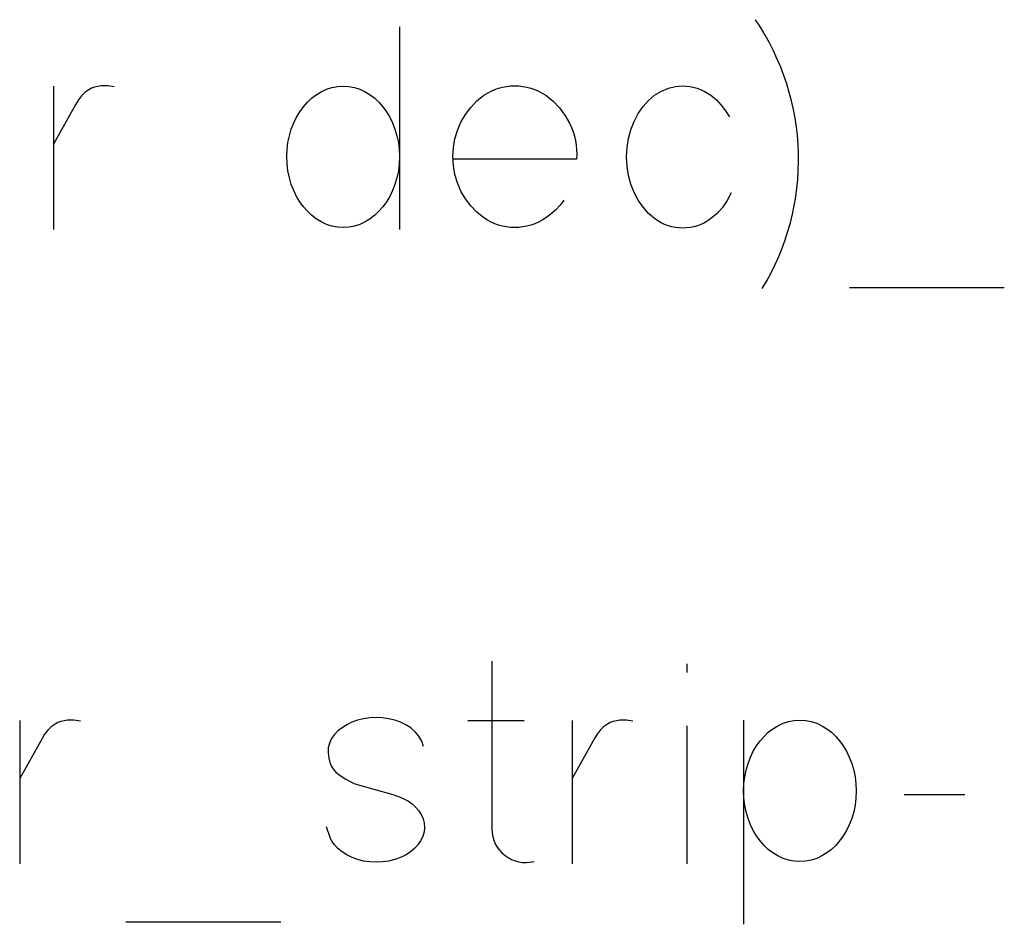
# Model space of a CAD drawing. Header units: inches. Extents: x 1880 to 2363, y -453 to -54.
# Tile 639 of 656: x 1914.792 to 1914.938, y -66.682 to -66.549. Entities that reach past the tile are written whole.
import ezdxf

# ---------------------------------------------------------------- set-up
doc = ezdxf.new("R2010")
doc.units = ezdxf.units.IN
doc.header["$LTSCALE"] = 0.5
doc.header["$MEASUREMENT"] = 0

msp = doc.modelspace()

# ---------------------------------------------------------------- linework, layer by layer
at = {"color": 7, "linetype": 'Continuous'}
for p, q in [((1914.848287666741, -66.54960396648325), (1914.848296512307, -66.57960396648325)), ((1914.7971027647, -66.55838694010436), (1914.797103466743, -66.57960396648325)), ((1914.802750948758, -66.55870468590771), (1914.802325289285, -66.55892650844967)), ((1914.803194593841, -66.55853682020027), (1914.802750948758, -66.55870468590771)), ((1914.803662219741, -66.5584289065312), (1914.803194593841, -66.55853682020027)), ((1914.804147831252, -66.55836895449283), (1914.803662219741, -66.5584289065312)), ((1914.805131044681, -66.55836895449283), (1914.804147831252, -66.55836895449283)), ((1914.806095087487, -66.55851283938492), (1914.805131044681, -66.55836895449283)), ((1914.836713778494, -66.55922027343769), (1914.837481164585, -66.55885456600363)), ((1914.837481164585, -66.55885456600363), (1914.838284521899, -66.55859677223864)), ((1914.838284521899, -66.55859677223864), (1914.839105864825, -66.55844089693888)), ((1914.839105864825, -66.55844089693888), (1914.839963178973, -66.55838694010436)), ((1914.839963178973, -66.55838694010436), (1914.840820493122, -66.55844089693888)), ((1914.840820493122, -66.55844089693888), (1914.841647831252, -66.55859677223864)), ((1914.841647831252, -66.55859677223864), (1914.842451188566, -66.55885456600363)), ((1914.842451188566, -66.55885456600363), (1914.843218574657, -66.55922027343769)), ((1914.861851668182, -66.55913634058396), (1914.862403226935, -66.55889653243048)), ((1914.862403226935, -66.55889653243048), (1914.862966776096, -66.55869869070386)), ((1914.862966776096, -66.55869869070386), (1914.863542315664, -66.55854281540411)), ((1914.863542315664, -66.55854281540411), (1914.86412984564, -66.55843490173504)), ((1914.86412984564, -66.55843490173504), (1914.864735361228, -66.55836895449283)), ((1914.864735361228, -66.55836895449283), (1914.865346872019, -66.55834497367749)), ((1914.865346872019, -66.55834497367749), (1914.865964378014, -66.55836895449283)), ((1914.865964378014, -66.55836895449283), (1914.866569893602, -66.55843490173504)), ((1914.866569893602, -66.55843490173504), (1914.867163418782, -66.55854281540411)), ((1914.867163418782, -66.55854281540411), (1914.867744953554, -66.55869869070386)), ((1914.867744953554, -66.55869869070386), (1914.868314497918, -66.55889653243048)), ((1914.868314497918, -66.55889653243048), (1914.868872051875, -66.55913634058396)), ((1914.887049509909, -66.55913634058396), (1914.888086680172, -66.55869869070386)), ((1914.888086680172, -66.55869869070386), (1914.889141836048, -66.55843490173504)), ((1914.889141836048, -66.55843490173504), (1914.890226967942, -66.55834497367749)), ((1914.890226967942, -66.55834497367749), (1914.891294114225, -66.55843490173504)), ((1914.891294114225, -66.55843490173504), (1914.892343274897, -66.55869869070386)), ((1914.892343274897, -66.55869869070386), (1914.893368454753, -66.55913634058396)), ((1914.801246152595, -66.55983777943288), (1914.800790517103, -66.56043130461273)), ((1914.801767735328, -66.55931619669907), (1914.801246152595, -66.55983777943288)), ((1914.802325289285, -66.55892650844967), (1914.801767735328, -66.55931619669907)), ((1914.834669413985, -66.56079101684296), (1914.835298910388, -66.56019149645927)), ((1914.835298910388, -66.56019149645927), (1914.835982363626, -66.55966991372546)), ((1914.835982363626, -66.55966991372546), (1914.836713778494, -66.55922027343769)), ((1914.843218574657, -66.55922027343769), (1914.843949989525, -66.55966991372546)), ((1914.843949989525, -66.55966991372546), (1914.844633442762, -66.56019149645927)), ((1914.844633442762, -66.56019149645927), (1914.845262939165, -66.56079101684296)), ((1914.859753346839, -66.56059317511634), (1914.860790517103, -66.55975384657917)), ((1914.860790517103, -66.55975384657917), (1914.861318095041, -66.55942411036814)), ((1914.861318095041, -66.55942411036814), (1914.861851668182, -66.55913634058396)), ((1914.868872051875, -66.55913634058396), (1914.869417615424, -66.55942411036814)), ((1914.869417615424, -66.55942411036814), (1914.869951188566, -66.55975384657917)), ((1914.869951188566, -66.55975384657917), (1914.871024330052, -66.56061715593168)), ((1914.885137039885, -66.5605212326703), (1914.886042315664, -66.55975384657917)), ((1914.886042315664, -66.55975384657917), (1914.887049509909, -66.55913634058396)), ((1914.893368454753, -66.55913634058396), (1914.894375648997, -66.55975384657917)), ((1914.894375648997, -66.55975384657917), (1914.895185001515, -66.56043729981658)), ((1914.800418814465, -66.56104281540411), (1914.797103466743, -66.566966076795)), ((1914.800790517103, -66.56043130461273), (1914.800418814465, -66.56104281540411)), ((1914.833548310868, -66.5621938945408), (1914.834081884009, -66.56145648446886)), ((1914.834081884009, -66.56145648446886), (1914.834669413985, -66.56079101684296)), ((1914.845262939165, -66.56079101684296), (1914.845850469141, -66.56145648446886)), ((1914.845850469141, -66.56145648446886), (1914.846384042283, -66.5621938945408)), ((1914.858056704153, -66.5625835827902), (1914.858842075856, -66.56153442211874)), ((1914.858842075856, -66.56153442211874), (1914.859753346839, -66.56059317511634)), ((1914.871024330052, -66.56061715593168), (1914.871965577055, -66.56159437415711)), ((1914.871965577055, -66.56159437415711), (1914.872774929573, -66.5626795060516)), ((1914.883626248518, -66.56245168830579), (1914.884333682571, -66.56142051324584)), ((1914.884333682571, -66.56142051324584), (1914.885137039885, -66.5605212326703)), ((1914.895185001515, -66.56043729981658), (1914.89591042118, -66.56119269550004)), ((1914.89591042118, -66.56119269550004), (1914.89655190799, -66.56203202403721)), ((1914.832655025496, -66.56384857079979), (1914.833074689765, -66.56299125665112)), ((1914.833074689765, -66.56299125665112), (1914.833548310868, -66.5621938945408)), ((1914.846384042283, -66.5621938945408), (1914.846857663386, -66.56299125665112)), ((1914.846857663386, -66.56299125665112), (1914.847271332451, -66.56384857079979)), ((1914.857391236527, -66.56373466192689), (1914.858056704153, -66.5625835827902)), ((1914.872774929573, -66.5626795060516), (1914.873452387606, -66.56387854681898)), ((1914.88302073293, -66.56360876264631), (1914.883626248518, -66.56245168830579)), ((1914.89655190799, -66.56203202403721), (1914.897109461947, -66.56294329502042)), ((1914.832295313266, -66.56477183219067), (1914.832655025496, -66.56384857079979)), ((1914.847271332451, -66.56384857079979), (1914.847631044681, -66.56477183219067)), ((1914.856869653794, -66.56495168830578), (1914.857391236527, -66.56373466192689)), ((1914.873452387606, -66.56387854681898), (1914.873734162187, -66.56450804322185)), ((1914.873734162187, -66.56450804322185), (1914.873979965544, -66.5651495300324)), ((1914.882529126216, -66.5648557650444), (1914.88302073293, -66.56360876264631)), ((1914.831803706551, -66.56673825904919), (1914.832007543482, -66.56574305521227)), ((1914.832007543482, -66.56574305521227), (1914.832295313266, -66.56477183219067)), ((1914.847631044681, -66.56477183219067), (1914.847924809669, -66.56574305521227)), ((1914.847924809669, -66.56574305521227), (1914.848128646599, -66.56673825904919)), ((1914.856491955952, -66.56621068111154), (1914.856869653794, -66.56495168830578)), ((1914.873979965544, -66.5651495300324), (1914.874171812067, -66.56580300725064)), ((1914.874171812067, -66.56580300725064), (1914.874327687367, -66.5664624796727)), ((1914.881971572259, -66.56748765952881), (1914.882181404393, -66.56614473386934)), ((1914.882181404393, -66.56614473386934), (1914.882529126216, -66.5648557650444)), ((1914.831677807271, -66.56776943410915), (1914.831803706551, -66.56673825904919)), ((1914.848128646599, -66.56673825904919), (1914.84825454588, -66.56776943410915)), ((1914.85619219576, -66.56883058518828), (1914.85627013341, -66.56749964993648)), ((1914.85627013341, -66.56749964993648), (1914.856491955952, -66.56621068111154)), ((1914.874327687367, -66.5664624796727), (1914.874435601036, -66.56713394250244)), ((1914.874435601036, -66.56713394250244), (1914.874507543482, -66.567811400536)), ((1914.881899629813, -66.56887255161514), (1914.881971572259, -66.56748765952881)), ((1914.831635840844, -66.56883058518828), (1914.831677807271, -66.56776943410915)), ((1914.831677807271, -66.56990972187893), (1914.831635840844, -66.56883058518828)), ((1914.84825454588, -66.56776943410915), (1914.848296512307, -66.56883058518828)), ((1914.848287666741, -66.56883058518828), (1914.84825454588, -66.56990972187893)), ((1914.85627013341, -66.57015552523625), (1914.85619219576, -66.56883058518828)), ((1914.874507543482, -66.567811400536), (1914.874525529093, -66.56850084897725)), ((1914.874525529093, -66.56850084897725), (1914.874507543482, -66.56920228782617)), ((1914.881971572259, -66.57027542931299), (1914.881899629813, -66.56887255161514)), ((1914.831803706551, -66.57095288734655), (1914.831677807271, -66.56990972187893)), ((1914.84825454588, -66.56990972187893), (1914.848128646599, -66.57095288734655)), ((1914.856491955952, -66.57145048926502), (1914.85627013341, -66.57015552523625)), ((1914.874507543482, -66.56920228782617), (1914.856276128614, -66.56920228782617)), ((1914.882181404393, -66.57161835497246), (1914.881971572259, -66.57027542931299)), ((1914.832007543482, -66.57196008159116), (1914.831803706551, -66.57095288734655)), ((1914.832295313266, -66.57293130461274), (1914.832007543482, -66.57196008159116)), ((1914.847924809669, -66.57196008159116), (1914.847631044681, -66.57293130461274)), ((1914.848128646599, -66.57095288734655), (1914.847924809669, -66.57196008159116)), ((1914.856869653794, -66.57270348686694), (1914.856491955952, -66.57145048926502)), ((1914.882529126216, -66.5729073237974), (1914.882181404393, -66.57161835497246)), ((1914.832655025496, -66.57385456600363), (1914.832295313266, -66.57293130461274)), ((1914.847631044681, -66.57293130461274), (1914.847271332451, -66.57385456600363)), ((1914.857391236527, -66.57392650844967), (1914.856869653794, -66.57270348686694)), ((1914.88302073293, -66.57413634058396), (1914.882529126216, -66.5729073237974)), ((1914.833074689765, -66.57471188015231), (1914.832655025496, -66.57385456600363)), ((1914.833548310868, -66.57550924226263), (1914.833074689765, -66.57471188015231)), ((1914.846857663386, -66.57471188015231), (1914.846384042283, -66.57550924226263)), ((1914.847271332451, -66.57385456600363), (1914.846857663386, -66.57471188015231)), ((1914.858056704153, -66.57507758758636), (1914.857391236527, -66.57392650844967)), ((1914.883626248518, -66.57529341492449), (1914.88302073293, -66.57413634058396)), ((1914.897388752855, -66.57417830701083), (1914.896791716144, -66.57531739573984)), ((1914.834081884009, -66.57624665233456), (1914.833548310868, -66.57550924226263)), ((1914.834669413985, -66.57691211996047), (1914.834081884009, -66.57624665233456)), ((1914.845850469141, -66.57624665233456), (1914.845262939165, -66.57691211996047)), ((1914.846384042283, -66.57550924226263), (1914.845850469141, -66.57624665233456)), ((1914.858842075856, -66.57612075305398), (1914.858056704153, -66.57507758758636)), ((1914.859753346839, -66.57706799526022), (1914.858842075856, -66.57612075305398)), ((1914.872055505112, -66.57601283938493), (1914.871420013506, -66.57670828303)), ((1914.872598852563, -66.57525144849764), (1914.872055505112, -66.57601283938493)), ((1914.884333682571, -66.57632458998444), (1914.883626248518, -66.57529341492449)), ((1914.885137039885, -66.57722387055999), (1914.884333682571, -66.57632458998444)), ((1914.896084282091, -66.57633058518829), (1914.895280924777, -66.57722387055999)), ((1914.896791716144, -66.57531739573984), (1914.896084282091, -66.57633058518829)), ((1914.835298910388, -66.57751164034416), (1914.834669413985, -66.57691211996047)), ((1914.835982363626, -66.57803322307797), (1914.835298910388, -66.57751164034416)), ((1914.844633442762, -66.57751164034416), (1914.843949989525, -66.57803322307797)), ((1914.845262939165, -66.57691211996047), (1914.844633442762, -66.57751164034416)), ((1914.860790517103, -66.57790732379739), (1914.859753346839, -66.57706799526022)), ((1914.870712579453, -66.57733777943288), (1914.869951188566, -66.57790732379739)), ((1914.871420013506, -66.57670828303), (1914.870712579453, -66.57733777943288)), ((1914.886042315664, -66.57799125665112), (1914.885137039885, -66.57722387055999)), ((1914.895280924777, -66.57722387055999), (1914.894375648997, -66.57799125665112)), ((1914.836713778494, -66.57848885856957), (1914.835982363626, -66.57803322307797)), ((1914.837481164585, -66.57884857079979), (1914.836713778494, -66.57848885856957)), ((1914.838284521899, -66.57910636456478), (1914.837481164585, -66.57884857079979)), ((1914.839105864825, -66.57926223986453), (1914.838284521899, -66.57910636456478)), ((1914.839963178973, -66.57931619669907), (1914.839105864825, -66.57926223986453)), ((1914.840820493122, -66.57926223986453), (1914.839963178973, -66.57931619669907)), ((1914.841647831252, -66.57910636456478), (1914.840820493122, -66.57926223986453)), ((1914.842451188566, -66.57884857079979), (1914.841647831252, -66.57910636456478)), ((1914.843218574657, -66.57848885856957), (1914.842451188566, -66.57884857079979)), ((1914.843949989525, -66.57803322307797), (1914.843218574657, -66.57848885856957)), ((1914.861318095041, -66.57823706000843), (1914.860790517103, -66.57790732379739)), ((1914.861851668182, -66.5785248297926), (1914.861318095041, -66.57823706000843)), ((1914.862403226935, -66.57876463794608), (1914.861851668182, -66.5785248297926)), ((1914.862966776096, -66.5789624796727), (1914.862403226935, -66.57876463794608)), ((1914.863542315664, -66.57911835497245), (1914.862966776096, -66.5789624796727)), ((1914.86412984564, -66.57922626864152), (1914.863542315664, -66.57911835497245)), ((1914.864735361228, -66.57929221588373), (1914.86412984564, -66.57922626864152)), ((1914.865346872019, -66.57931619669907), (1914.864735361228, -66.57929221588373)), ((1914.865964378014, -66.57929221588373), (1914.865346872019, -66.57931619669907)), ((1914.866569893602, -66.57922626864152), (1914.865964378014, -66.57929221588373)), ((1914.867163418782, -66.57911835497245), (1914.866569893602, -66.57922626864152)), ((1914.867744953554, -66.5789624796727), (1914.867163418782, -66.57911835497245)), ((1914.868314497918, -66.57876463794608), (1914.867744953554, -66.5789624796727)), ((1914.868872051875, -66.5785248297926), (1914.868314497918, -66.57876463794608)), ((1914.869417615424, -66.57823706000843), (1914.868872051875, -66.5785248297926)), ((1914.869951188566, -66.57790732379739), (1914.869417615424, -66.57823706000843)), ((1914.886521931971, -66.57832099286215), (1914.886042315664, -66.57799125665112)), ((1914.88701953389, -66.57860876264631), (1914.886521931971, -66.57832099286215)), ((1914.887523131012, -66.57884857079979), (1914.88701953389, -66.57860876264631)), ((1914.888044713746, -66.57904641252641), (1914.887523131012, -66.57884857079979)), ((1914.888572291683, -66.57920228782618), (1914.888044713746, -66.57904641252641)), ((1914.889111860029, -66.57931020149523), (1914.888572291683, -66.57920228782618)), ((1914.89186365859, -66.57920228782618), (1914.891330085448, -66.57931020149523)), ((1914.892385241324, -66.57904641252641), (1914.89186365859, -66.57920228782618)), ((1914.892900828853, -66.57884857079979), (1914.892385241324, -66.57904641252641)), ((1914.893404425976, -66.57860876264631), (1914.892900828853, -66.57884857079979)), ((1914.89389603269, -66.57832099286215), (1914.893404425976, -66.57860876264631)), ((1914.894375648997, -66.57799125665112), (1914.89389603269, -66.57832099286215)), ((1914.889663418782, -66.57937614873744), (1914.889111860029, -66.57931020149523)), ((1914.890226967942, -66.5794001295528), (1914.889663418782, -66.57937614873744)), ((1914.890784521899, -66.57937614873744), (1914.890226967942, -66.5794001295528)), ((1914.891330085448, -66.57931020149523), (1914.890784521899, -66.57937614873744)), ((1914.914866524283, -66.58818310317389), (1914.937780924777, -66.58818310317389)), ((1914.861963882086, -66.64350042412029), (1914.861965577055, -66.66827860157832)), ((1914.890818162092, -66.64387212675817), (1914.890826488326, -66.64515510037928)), ((1914.842996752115, -66.65199562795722), (1914.842085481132, -66.65221745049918)), ((1914.84392600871, -66.65186972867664), (1914.842996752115, -66.65199562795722)), ((1914.8448492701, -66.65182776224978), (1914.84392600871, -66.65186972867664)), ((1914.845772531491, -66.65186972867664), (1914.8448492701, -66.65182776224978)), ((1914.846683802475, -66.65199562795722), (1914.845772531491, -66.65186972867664)), ((1914.847589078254, -66.65221745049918), (1914.846683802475, -66.65199562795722)), ((1914.792109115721, -66.65224143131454), (1914.792115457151, -66.67345845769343)), ((1914.796779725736, -66.65317068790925), (1914.796258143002, -66.65369227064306)), ((1914.797337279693, -66.65278099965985), (1914.796779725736, -66.65317068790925)), ((1914.797762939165, -66.6525591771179), (1914.797337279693, -66.65278099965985)), ((1914.798206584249, -66.65239131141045), (1914.797762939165, -66.6525591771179)), ((1914.798674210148, -66.65228339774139), (1914.798206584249, -66.65239131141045)), ((1914.799159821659, -66.65222344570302), (1914.798674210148, -66.65228339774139)), ((1914.800143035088, -66.65222344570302), (1914.799159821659, -66.65222344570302)), ((1914.801101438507, -66.65236733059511), (1914.800143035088, -66.65222344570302)), ((1914.839807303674, -66.65332056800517), (1914.839189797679, -66.65380018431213)), ((1914.840490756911, -66.65288291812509), (1914.839807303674, -66.65332056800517)), ((1914.841246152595, -66.6525112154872), (1914.840490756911, -66.65288291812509)), ((1914.842085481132, -66.65221745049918), (1914.841246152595, -66.6525112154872)), ((1914.848434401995, -66.65252320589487), (1914.847589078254, -66.65221745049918)), ((1914.849225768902, -66.6529009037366), (1914.848434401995, -66.65252320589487)), ((1914.84995718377, -66.65336253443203), (1914.849225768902, -66.6529009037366)), ((1914.850634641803, -66.65393807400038), (1914.84995718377, -66.65336253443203)), ((1914.858396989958, -66.65224143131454), (1914.866731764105, -66.65224143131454)), ((1914.87383787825, -66.65224143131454), (1914.873842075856, -66.67345845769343)), ((1914.878506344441, -66.65317068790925), (1914.877984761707, -66.65369227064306)), ((1914.879063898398, -66.65278099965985), (1914.878506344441, -66.65317068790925)), ((1914.87948955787, -66.6525591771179), (1914.879063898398, -66.65278099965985)), ((1914.879933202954, -66.65239131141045), (1914.87948955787, -66.6525591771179)), ((1914.880400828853, -66.65228339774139), (1914.879933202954, -66.65239131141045)), ((1914.880886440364, -66.65222344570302), (1914.880400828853, -66.65228339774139)), ((1914.881869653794, -66.65222344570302), (1914.880886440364, -66.65222344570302)), ((1914.882830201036, -66.65236733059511), (1914.881869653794, -66.65222344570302)), ((1914.890818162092, -66.653032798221), (1914.890826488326, -66.67345845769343)), ((1914.899200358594, -66.65219946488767), (1914.89920778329, -66.68240929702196)), ((1914.90286485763, -66.65400402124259), (1914.903548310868, -66.65348243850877)), ((1914.903548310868, -66.65348243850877), (1914.904279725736, -66.653032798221)), ((1914.904279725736, -66.653032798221), (1914.905053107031, -66.65266709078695)), ((1914.905053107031, -66.65266709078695), (1914.905850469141, -66.65240929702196)), ((1914.905850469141, -66.65240929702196), (1914.906677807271, -66.65225342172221)), ((1914.906677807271, -66.65225342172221), (1914.907535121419, -66.65219946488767)), ((1914.907535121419, -66.65219946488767), (1914.908392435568, -66.65225342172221)), ((1914.908392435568, -66.65225342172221), (1914.909219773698, -66.65240929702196)), ((1914.909219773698, -66.65240929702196), (1914.910023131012, -66.65266709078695)), ((1914.910023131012, -66.65266709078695), (1914.910790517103, -66.653032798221)), ((1914.910790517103, -66.653032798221), (1914.911521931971, -66.65348243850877)), ((1914.911521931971, -66.65348243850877), (1914.912205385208, -66.65400402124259)), ((1914.795430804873, -66.65489730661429), (1914.792115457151, -66.66082056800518)), ((1914.795802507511, -66.65428579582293), (1914.795430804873, -66.65489730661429)), ((1914.796258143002, -66.65369227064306), (1914.795802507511, -66.65428579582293)), ((1914.838248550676, -66.65493327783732), (1914.83794279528, -66.65559874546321)), ((1914.838662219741, -66.65433975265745), (1914.838248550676, -66.65493327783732)), ((1914.839189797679, -66.65380018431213), (1914.838662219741, -66.65433975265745)), ((1914.851180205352, -66.65458555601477), (1914.850634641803, -66.65393807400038)), ((1914.851587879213, -66.65530498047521), (1914.851180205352, -66.65458555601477)), ((1914.877157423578, -66.65489730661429), (1914.873842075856, -66.66082056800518)), ((1914.877529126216, -66.65428579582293), (1914.877157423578, -66.65489730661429)), ((1914.877984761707, -66.65369227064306), (1914.877529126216, -66.65428579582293)), ((1914.901647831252, -66.65526900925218), (1914.902235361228, -66.65460354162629)), ((1914.902235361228, -66.65460354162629), (1914.90286485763, -66.65400402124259)), ((1914.912205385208, -66.65400402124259), (1914.912834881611, -66.65460354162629)), ((1914.912834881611, -66.65460354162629), (1914.913416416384, -66.65526900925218)), ((1914.837762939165, -66.65628819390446), (1914.837726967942, -66.6570256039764)), ((1914.83794279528, -66.65559874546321), (1914.837762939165, -66.65628819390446)), ((1914.851854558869, -66.65609634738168), (1914.851587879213, -66.65530498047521)), ((1914.900646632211, -66.65680977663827), (1914.901120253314, -66.65600641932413)), ((1914.901120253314, -66.65600641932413), (1914.901647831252, -66.65526900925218)), ((1914.913416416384, -66.65526900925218), (1914.913949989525, -66.65600641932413)), ((1914.913949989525, -66.65600641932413), (1914.914423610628, -66.65680977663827)), ((1914.837726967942, -66.6570256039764), (1914.837822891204, -66.65782296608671)), ((1914.837822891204, -66.65782296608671), (1914.838062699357, -66.65866828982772)), ((1914.899867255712, -66.65860833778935), (1914.900226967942, -66.6576730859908)), ((1914.900226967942, -66.6576730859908), (1914.900646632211, -66.65680977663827)), ((1914.914423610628, -66.65680977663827), (1914.914843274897, -66.6576730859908)), ((1914.914843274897, -66.6576730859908), (1914.915202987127, -66.65860833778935)), ((1914.838062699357, -66.65866828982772), (1914.838272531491, -66.65908795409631)), ((1914.838272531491, -66.65908795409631), (1914.838554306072, -66.65948963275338)), ((1914.899579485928, -66.65958555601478), (1914.899867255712, -66.65860833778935)), ((1914.915202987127, -66.65860833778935), (1914.915496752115, -66.65958555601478)), ((1914.838554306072, -66.65948963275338), (1914.838902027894, -66.65987932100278)), ((1914.838902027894, -66.65987932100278), (1914.839321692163, -66.66025102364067)), ((1914.839321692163, -66.66025102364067), (1914.83980130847, -66.66061073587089)), ((1914.83980130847, -66.66061073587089), (1914.840358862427, -66.66095845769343)), ((1914.899249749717, -66.66162392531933), (1914.899375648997, -66.66058675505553)), ((1914.899375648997, -66.66058675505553), (1914.899579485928, -66.65958555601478)), ((1914.915496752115, -66.65958555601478), (1914.915700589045, -66.66058675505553)), ((1914.915700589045, -66.66058675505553), (1914.915826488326, -66.66162392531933)), ((1914.840358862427, -66.66095845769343), (1914.840982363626, -66.66128819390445)), ((1914.840982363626, -66.66128819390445), (1914.841671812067, -66.66160593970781)), ((1914.841671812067, -66.66160593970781), (1914.847307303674, -66.66322464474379)), ((1914.89920778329, -66.66268507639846), (1914.899249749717, -66.66162392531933)), ((1914.915826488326, -66.66162392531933), (1914.915868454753, -66.66268507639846)), ((1914.847307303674, -66.66322464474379), (1914.848170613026, -66.66350042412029)), ((1914.848170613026, -66.66350042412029), (1914.848943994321, -66.66382416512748)), ((1914.899249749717, -66.6637462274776), (1914.89920778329, -66.66268507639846)), ((1914.899375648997, -66.66477740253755), (1914.899249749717, -66.6637462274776)), ((1914.915826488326, -66.6637462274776), (1914.915700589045, -66.66477740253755)), ((1914.915861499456, -66.66268507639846), (1914.915826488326, -66.6637462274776)), ((1914.922957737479, -66.66322464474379), (1914.931917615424, -66.66322464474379)), ((1914.848943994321, -66.66382416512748), (1914.849621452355, -66.66420186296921)), ((1914.849621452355, -66.66420186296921), (1914.850208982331, -66.66463351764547)), ((1914.850208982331, -66.66463351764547), (1914.850712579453, -66.66510713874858)), ((1914.850712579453, -66.66510713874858), (1914.851138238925, -66.66562872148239)), ((1914.899579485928, -66.66577260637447), (1914.899375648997, -66.66477740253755)), ((1914.915700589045, -66.66477740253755), (1914.915496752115, -66.66577260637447)), ((1914.851138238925, -66.66562872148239), (1914.851497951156, -66.66618627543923)), ((1914.851497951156, -66.66618627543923), (1914.851779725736, -66.66678579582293)), ((1914.899867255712, -66.66674382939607), (1914.899579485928, -66.66577260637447)), ((1914.915496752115, -66.66577260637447), (1914.915202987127, -66.66674382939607)), ((1914.838026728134, -66.66956157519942), (1914.837487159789, -66.66799083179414)), ((1914.851779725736, -66.66678579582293), (1914.851947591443, -66.66743327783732)), ((1914.851995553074, -66.6680807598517), (1914.851929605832, -66.66874023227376)), ((1914.851947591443, -66.66743327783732), (1914.851995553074, -66.6680807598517)), ((1914.900226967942, -66.66766709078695), (1914.899867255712, -66.66674382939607)), ((1914.900646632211, -66.66852440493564), (1914.900226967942, -66.66766709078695)), ((1914.914843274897, -66.66766709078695), (1914.914423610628, -66.66852440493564)), ((1914.915202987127, -66.66674382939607), (1914.914843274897, -66.66766709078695)), ((1914.838308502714, -66.67013111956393), (1914.838026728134, -66.66956157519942)), ((1914.851737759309, -66.66939970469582), (1914.851432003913, -66.67004119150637)), ((1914.851929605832, -66.66874023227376), (1914.851737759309, -66.66939970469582)), ((1914.861965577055, -66.66827860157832), (1914.861995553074, -66.66885414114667)), ((1914.861995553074, -66.66885414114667), (1914.862091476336, -66.66941169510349)), ((1914.862091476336, -66.66941169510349), (1914.862247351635, -66.66995126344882)), ((1914.901120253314, -66.66932176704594), (1914.900646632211, -66.66852440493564)), ((1914.901647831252, -66.67005917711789), (1914.901120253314, -66.66932176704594)), ((1914.913949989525, -66.66932176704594), (1914.913416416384, -66.67005917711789)), ((1914.914423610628, -66.66852440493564), (1914.913949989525, -66.66932176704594)), ((1914.838698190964, -66.67067068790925), (1914.838308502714, -66.67013111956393)), ((1914.839201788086, -66.67118627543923), (1914.838698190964, -66.67067068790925)), ((1914.851024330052, -66.67064071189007), (1914.850502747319, -66.67120426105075)), ((1914.851432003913, -66.67004119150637), (1914.851024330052, -66.67064071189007)), ((1914.862247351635, -66.66995126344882), (1914.862463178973, -66.67047884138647)), ((1914.862463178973, -66.67047884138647), (1914.86273895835, -66.67097644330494)), ((1914.86273895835, -66.67097644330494), (1914.863074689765, -66.6714260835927)), ((1914.902235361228, -66.67072464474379), (1914.901647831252, -66.67005917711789)), ((1914.90286485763, -66.67132416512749), (1914.902235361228, -66.67072464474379)), ((1914.912834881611, -66.67072464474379), (1914.912205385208, -66.67132416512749)), ((1914.913416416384, -66.67005917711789), (1914.912834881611, -66.67072464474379)), ((1914.839807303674, -66.67167788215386), (1914.839201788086, -66.67118627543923)), ((1914.84052073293, -66.67215150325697), (1914.839807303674, -66.67167788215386)), ((1914.841288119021, -66.67253519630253), (1914.84052073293, -66.67215150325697)), ((1914.84845838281, -66.6725292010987), (1914.847613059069, -66.67282296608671)), ((1914.84920778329, -66.67215749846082), (1914.84845838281, -66.6725292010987)), ((1914.849873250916, -66.67171984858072), (1914.84920778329, -66.67215749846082)), ((1914.850502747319, -66.67120426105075), (1914.849873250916, -66.67171984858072)), ((1914.863074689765, -66.6714260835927), (1914.863464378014, -66.6718457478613)), ((1914.863464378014, -66.6718457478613), (1914.863914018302, -66.67221745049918)), ((1914.863914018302, -66.67221745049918), (1914.864381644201, -66.67254119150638)), ((1914.903548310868, -66.6718457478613), (1914.90286485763, -66.67132416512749)), ((1914.904279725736, -66.6723013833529), (1914.903548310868, -66.6718457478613)), ((1914.905053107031, -66.67266109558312), (1914.904279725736, -66.6723013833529)), ((1914.910790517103, -66.6723013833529), (1914.910023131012, -66.67266109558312)), ((1914.911521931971, -66.6718457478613), (1914.910790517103, -66.6723013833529)), ((1914.912205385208, -66.67132416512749), (1914.911521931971, -66.6718457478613)), ((1914.842115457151, -66.67283495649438), (1914.841288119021, -66.67253519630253)), ((1914.842996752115, -66.67304478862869), (1914.842115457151, -66.67283495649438)), ((1914.84392600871, -66.67318267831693), (1914.842996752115, -66.67304478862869)), ((1914.8448492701, -66.67323063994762), (1914.84392600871, -66.67318267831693)), ((1914.845772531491, -66.67318267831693), (1914.8448492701, -66.67323063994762)), ((1914.846683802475, -66.67304478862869), (1914.845772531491, -66.67318267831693)), ((1914.847613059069, -66.67282296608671), (1914.846683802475, -66.67304478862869)), ((1914.864381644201, -66.67254119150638), (1914.86487924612, -66.6728049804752)), ((1914.86487924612, -66.6728049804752), (1914.86539483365, -66.6730148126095)), ((1914.86539483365, -66.6730148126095), (1914.865940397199, -66.67317068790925)), ((1914.865940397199, -66.67317068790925), (1914.866503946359, -66.67326061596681)), ((1914.866503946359, -66.67326061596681), (1914.867073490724, -66.67328459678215)), ((1914.867073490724, -66.67328459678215), (1914.867643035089, -66.67323663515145)), ((1914.867643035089, -66.67323663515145), (1914.868224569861, -66.6731287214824)), ((1914.905850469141, -66.6729188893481), (1914.905053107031, -66.67266109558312)), ((1914.906677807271, -66.67307476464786), (1914.905850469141, -66.6729188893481)), ((1914.907535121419, -66.6731287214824), (1914.906677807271, -66.67307476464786)), ((1914.908392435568, -66.67307476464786), (1914.907535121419, -66.6731287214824)), ((1914.909219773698, -66.6729188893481), (1914.908392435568, -66.67307476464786)), ((1914.910023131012, -66.67266109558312), (1914.909219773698, -66.6729188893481)), ((1914.807812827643, -66.68203759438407), (1914.830730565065, -66.68203759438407))]:
    msp.add_line(p, q, dxfattribs=at)
msp.add_arc((1914.87064173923, -66.56925782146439), 0.03669444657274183, 328.645745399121, 34.32410019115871, dxfattribs=at)

doc.saveas('drawing.dxf')
